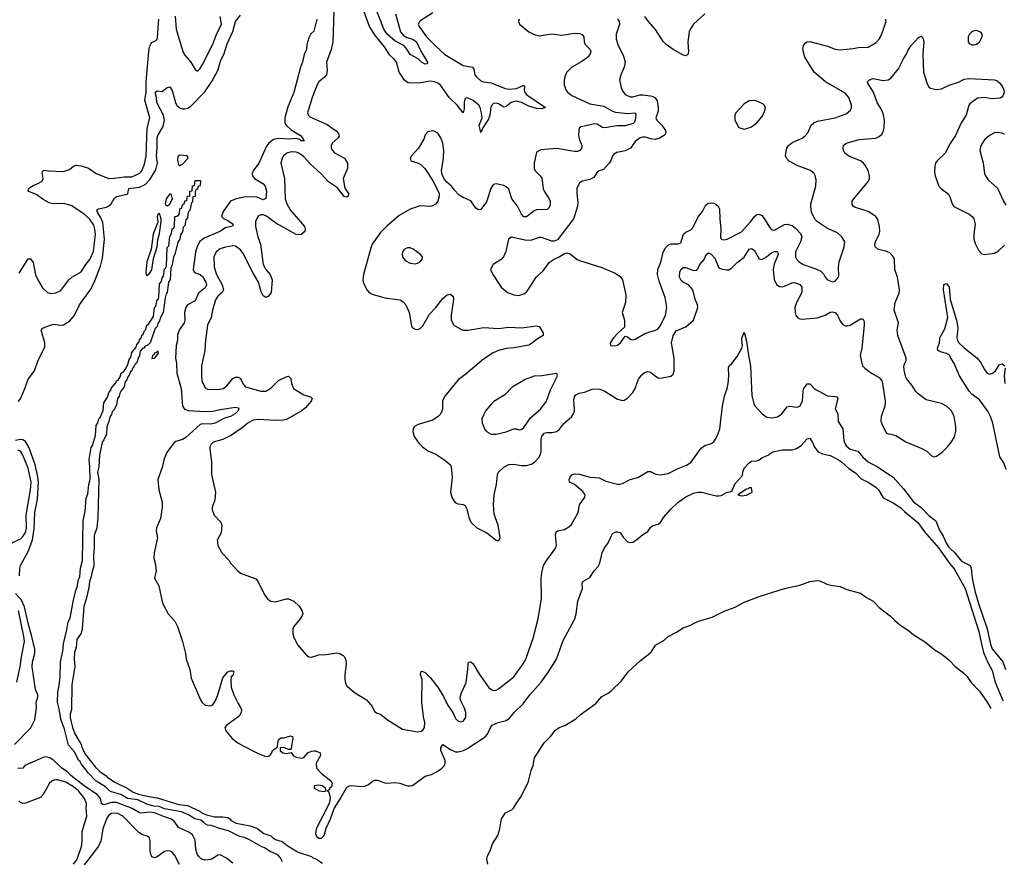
# Model space of a CAD drawing. Header units: inches. Extents: x 2001573 to 2220545, y 644482 to 846830.
# Tile 604 of 656: x 2152644 to 2160427, y 711021 to 717665. Entities that reach past the tile are written whole.
import ezdxf

# ---------------------------------------------------------------- set-up
doc = ezdxf.new("R2010")
doc.units = ezdxf.units.IN
doc.header["$MEASUREMENT"] = 0
doc.layers.add('C1751', color=7, linetype='Continuous')
doc.layers.add('C1761', color=7, linetype='Continuous')

msp = doc.modelspace()

# ---------------------------------------------------------------- linework, layer by layer
at = {"layer": 'C1751', "color": 5}
for points, elevation in [([(2155613.8, 717710), (2155655, 717570), (2155679.4, 717539.4), (2155705, 717525), (2155753, 717510), (2155781, 717490), (2155815.7, 717415.7), (2155867, 717330), (2155864, 717316), (2155850, 717313), (2155821.5, 717330), (2155794.9, 717354.9), (2155731.5, 717390), (2155699.8, 717439.8), (2155679.7, 717459.7), (2155610, 717497), (2155548.9, 717550), (2155522.4, 717590), (2155438.4, 717810)], 160), ([(2152632.6, 714647.4), (2152651.3, 714668.7), (2152685.3, 714750), (2152710, 714824), (2152761.7, 714890), (2152790, 714974.8), (2152843.3, 715076.7), (2152843.5, 715110), (2152814, 715210), (2152818, 715222), (2152828.7, 715230), (2152910, 715257.6), (2152970, 715250.3), (2152990, 715254), (2153038, 715282), (2153074.7, 715325.3), (2153116.4, 715410), (2153205.9, 715534.1), (2153239.1, 715600.9), (2153282.8, 715717.2), (2153299.2, 715780.8), (2153314.5, 715930), (2153301.5, 716061.5), (2153284, 716104), (2153256, 716150), (2153256.4, 716163.6), (2153266, 716170), (2153330, 716182.3), (2153350, 716192.8), (2153366.2, 716210), (2153390, 716251.8), (2153410, 716268.8), (2153494.5, 716285.5), (2153499.3, 716290), (2153507.3, 716330), (2153590, 716340.2), (2153636.7, 716363.3), (2153676.8, 716403.2), (2153720.9, 716479.1), (2153733.3, 716530), (2153726.4, 716590), (2153731.8, 716650), (2153730, 716730.8), (2153736, 716750), (2153779.6, 716820.4), (2153789.4, 716870), (2153781.1, 716910), (2153728.1, 717010), (2153724.9, 717050), (2153714, 717090), (2153730, 717102.4), (2153770, 717097.3), (2153810, 717128.5), (2153830, 717135.5), (2153850, 717106), (2153876.8, 717010), (2153887.4, 716987.4), (2153910, 716967.2), (2153930, 716960.1), (2153950, 716959.7), (2153974.4, 716965.6), (2153997.8, 716982.2), (2154106.4, 717093.6), (2154163.1, 717176.9), (2154210, 717263.1), (2154234.8, 717345.2), (2154256.7, 717390), (2154285.1, 717474.9), (2154328.8, 717571.2), (2154349.8, 717650), (2154390, 717702)], 160), ([(2153872.8, 717692.8), (2153881.7, 717590), (2153934.7, 717414.7), (2153950, 717385.5), (2153996.5, 717330), (2154030, 717270.8), (2154050, 717258.8), (2154070, 717279.1), (2154090, 717310.5), (2154170, 717472.2), (2154203.2, 717556.8), (2154232.6, 717610), (2154238.7, 717630), (2154230, 717689.4)], 180), ([(2155126.8, 717730), (2155120.1, 717490), (2155107.2, 717430), (2155070.2, 717330), (2155075.1, 717264.9), (2155070.2, 717230), (2155053.7, 717210), (2155010, 717174), (2154995.6, 717150), (2154957.1, 717050), (2154919.6, 716930), (2154924.2, 716910), (2154937.8, 716897.8), (2155075.3, 716835.3), (2155146.1, 716786.1), (2155165.5, 716765.5), (2155170, 716745.2), (2155161.6, 716730), (2155113.4, 716690), (2155105.8, 716670), (2155106.8, 716650), (2155117.8, 716630), (2155133.9, 716613.9), (2155211.4, 716571.4), (2155234.9, 716530), (2155234.7, 716490), (2155201.7, 716410), (2155214.1, 716334.1), (2155243.2, 716290), (2155240.9, 716270), (2155230, 716263.2), (2155210, 716268.4), (2155156.5, 716336.5), (2155084.2, 716384.2), (2155025.2, 716450), (2154943.4, 716523.4), (2154890, 716580.2), (2154850, 716610.5), (2154830, 716619.2), (2154790, 716621.8), (2154756.4, 716610), (2154730.2, 716589.8), (2154718, 716570), (2154708.1, 716530), (2154738.4, 716410), (2154741.4, 716250), (2154756.3, 716210), (2154783.2, 716163.2), (2154894.4, 716030), (2154900.7, 716010), (2154896.9, 715990), (2154870, 715967.1), (2154850, 715963.5), (2154830, 715967.7), (2154674.9, 716054.9), (2154590, 716115.5), (2154570, 716122.6), (2154550, 716122.8), (2154530, 716112.4), (2154520.7, 716099.3), (2154509.3, 716070), (2154509.4, 716030), (2154525.5, 715950), (2154546.6, 715890), (2154569.4, 715730), (2154590, 715690.4), (2154625.3, 715650), (2154639.6, 715610), (2154632.7, 715510), (2154610, 715479.3), (2154590, 715469.3), (2154570, 715482.7), (2154553.3, 715513.3), (2154531.6, 715590), (2154486.5, 715666.5), (2154410, 715816), (2154390, 715844.7), (2154350, 715875.1), (2154330, 715878.3), (2154270, 715867.2), (2154230, 715854.5), (2154197.4, 715830), (2154179.2, 715790), (2154180.2, 715710), (2154199, 715650), (2154246, 715570), (2154255.3, 715530), (2154245.2, 715510), (2154210, 715480.3), (2154192.9, 715450), (2154167.1, 715370), (2154159, 715310), (2154129.1, 715250), (2154111.8, 715131.8), (2154106.7, 715050), (2154082.4, 714930), (2154080.3, 714850), (2154085.3, 714810), (2154110, 714754.8), (2154130, 714743.8), (2154210, 714741.1), (2154252.7, 714750), (2154281.3, 714770), (2154330, 714830.3), (2154350, 714839.5), (2154370, 714840.5), (2154388.6, 714828.6), (2154410, 714784.9), (2154430, 714763.6), (2154550, 714729.5), (2154588.7, 714730), (2154630, 714753.1), (2154690, 714812.2), (2154750, 714841.6), (2154770, 714846.8), (2154788, 714828), (2154792.4, 714790), (2154809.2, 714749.2), (2154890, 714700.9), (2154943.4, 714683.4), (2154955.8, 714670), (2154948.4, 714650), (2154902.5, 714597.5), (2154868.1, 714571.9), (2154753.7, 714506.3), (2154730, 714499.2), (2154664.2, 714495.8), (2154530, 714505.7), (2154490, 714499.8), (2154450, 714479.8), (2154401.7, 714438.3), (2154318.7, 714381.3), (2154250, 714346.4), (2154174.4, 714325.6), (2154157.3, 714310), (2154148.2, 714290), (2154146, 714270), (2154160.4, 714170), (2154159.3, 714070), (2154190.8, 713930), (2154186, 713870), (2154164.7, 713810), (2154164.7, 713790), (2154181, 713750), (2154233.7, 713693.7), (2154242.8, 713670), (2154238, 713610), (2154205.5, 713550), (2154210.4, 713510.4), (2154242.8, 713450), (2154298.8, 713390), (2154311, 713370), (2154367.9, 713307.9), (2154390, 713291), (2154510, 713246.8), (2154526.2, 713226.2), (2154579.9, 713119.9), (2154606.2, 713086.2), (2154628.3, 713068.3), (2154670, 713063.8), (2154750, 713087.2), (2154770, 713087.8), (2154810, 713068.5), (2154853.1, 713030), (2154876.5, 712990), (2154881.3, 712970), (2154875.3, 712950), (2154862, 712930), (2154810.4, 712870), (2154802.6, 712850), (2154803.7, 712810), (2154810, 712782.8), (2154842.2, 712722.2), (2154910, 712645.5), (2154930, 712630.5), (2154950, 712627.7), (2155010, 712644.2), (2155070, 712646.7), (2155150, 712660.3), (2155174.9, 712654.9), (2155200.9, 712640.9), (2155212.4, 712630), (2155222.3, 712602.3), (2155224.9, 712570), (2155213.1, 712490), (2155213.1, 712450), (2155219.4, 712419.4), (2155230, 712399.3), (2155290, 712348.2), (2155384.9, 712290), (2155430, 712237.3), (2155450, 712197.3), (2155470, 712184.9), (2155496.7, 712176.7), (2155550.4, 712130.4), (2155670, 712058), (2155790, 712035.5), (2155817.7, 712042.3), (2155830, 712050.8), (2155843.7, 712070), (2155847, 712110), (2155835.4, 712155.4), (2155822.7, 712270), (2155825.4, 712450), (2155812.3, 712490), (2155814, 712510), (2155824.2, 712515.8), (2155850, 712504.9), (2155890, 712464.9), (2155948.4, 712388.4), (2155994.8, 712314.8), (2156025.3, 712250), (2156067.1, 712190), (2156090, 712140.5), (2156110, 712120.4), (2156130, 712116.4), (2156150, 712120.4), (2156171.6, 712148.4), (2156170.9, 712189.1), (2156157.6, 712230), (2156127.8, 712287.8), (2156126, 712310), (2156136.2, 712343.8), (2156174.2, 712425.8), (2156187.9, 712527.9), (2156188.3, 712571.7), (2156193.2, 712586.8), (2156210, 712590.5), (2156230, 712572.7), (2156279.7, 712490), (2156350, 712390.4), (2156370, 712370.4), (2156390, 712363.1), (2156410, 712365.3), (2156430, 712375.8), (2156549.1, 712470.9), (2156625.1, 712574.9), (2156643.9, 712610), (2156703.7, 712776.3), (2156743.7, 712930), (2156768.9, 713090), (2156767, 713250), (2156771.8, 713291.8), (2156786, 713350), (2156810, 713393.1), (2156882.7, 713490), (2156887.7, 713512.3), (2156879.8, 713590), (2156883.6, 713616.4), (2156894.3, 713625.7), (2156950, 713635.3), (2156984.5, 713655.5), (2157004.9, 713675.1), (2157059.7, 713770), (2157069.8, 713830.2), (2157112.1, 713892.1), (2157115.1, 713910), (2157095.9, 713935.9), (2157029, 713990), (2156989.7, 714009.7), (2156988, 714030), (2156996.2, 714050), (2157010, 714067.7), (2157030, 714075.8), (2157070, 714074), (2157150, 714050.3), (2157225, 714045), (2157276.7, 714016.7), (2157370, 713994.4), (2157390, 713993.6), (2157410, 713998.5), (2157470, 714032), (2157530, 714045.3), (2157610, 714092.7), (2157630, 714093), (2157672.2, 714072.2), (2157706.9, 714066.9), (2157770, 714078.5), (2157850, 714117.8), (2157916.2, 714143.8), (2157950, 714165.7), (2158030, 714279.1), (2158059.3, 714300.7), (2158110, 714315.3), (2158130, 714328.4), (2158150, 714357.1), (2158165.9, 714394.1), (2158178.2, 714430), (2158199, 714610), (2158215.4, 714690), (2158235.4, 714750), (2158243.2, 714790), (2158249, 714849), (2158246, 714914), (2158252.3, 714930), (2158272.9, 714947.1), (2158316.4, 715003.6), (2158351.5, 715070), (2158358.3, 715090), (2158351.3, 715130), (2158353, 715147), (2158370, 715196), (2158390, 715124.7), (2158405, 715010), (2158421, 714930), (2158431.4, 714691.4), (2158446.7, 714630), (2158458.3, 714610), (2158514.3, 714550), (2158550, 714524.7), (2158590, 714518), (2158634.3, 714525.7), (2158667.6, 714550), (2158710, 714604.9), (2158730, 714610.4), (2158790, 714602.3), (2158810, 714610.3), (2158832.8, 714650), (2158837.7, 714730), (2158843.7, 714750), (2158870, 714787), (2158890, 714787), (2158927.8, 714747.8), (2159030, 714692.2), (2159090, 714687.6), (2159102.9, 714682.9), (2159111.1, 714670), (2159090.3, 714590), (2159110.3, 714550), (2159114.3, 714490), (2159150.6, 714430.6), (2159159.6, 714339.6), (2159168.3, 714310), (2159177, 714297), (2159210, 714270.8), (2159270, 714253.6), (2159308.3, 714208.3), (2159350, 714171.3), (2159424.9, 714130), (2159548.9, 714048.9), (2159630, 713957.3), (2159710, 713854.6), (2159769.7, 713809.7), (2159830, 713745.5), (2159884.7, 713704.7), (2159915.8, 713630), (2159943.6, 713583.6), (2159970, 713525.1), (2159990, 713495.1), (2160000, 713485.2)], 180), ([(2155910, 717719.2), (2155806.3, 717653.7), (2155794.9, 717630), (2155801.3, 717610), (2155861, 717530), (2155930, 717457.5), (2156004.4, 717390), (2156150, 717303.1), (2156223.1, 717290), (2156233.1, 717273.1), (2156242, 717230), (2156257.4, 717210), (2156290, 717182.3), (2156310, 717172.8), (2156370, 717166.3), (2156481.5, 717121.5), (2156510, 717115.8), (2156570, 717120.8), (2156630, 717148), (2156635.3, 717135.3), (2156633, 717110), (2156637.2, 717090), (2156651.8, 717070), (2156800.3, 716970), (2156770, 716959.5), (2156730, 716963.4), (2156670, 716981.7), (2156610, 717009.9), (2156570, 717019.7), (2156530, 717009.9), (2156490, 716977.9), (2156470, 716974.7), (2156430, 717000.1), (2156410, 717005.8), (2156390, 717003.6), (2156376.8, 716990), (2156367.5, 716970), (2156359.9, 716910), (2156350, 716878.8), (2156304.9, 716810), (2156290, 716772.7), (2156277.3, 716830), (2156299.6, 716890), (2156295, 716930), (2156283.8, 716970), (2156273.1, 716990), (2156230, 717027.4), (2156190, 717045), (2156172.3, 717047.7), (2156162.1, 717037.9), (2156157, 717010), (2156158.7, 716961.3), (2156150, 716929.3), (2156102.8, 716990), (2156040.1, 717050), (2155970, 717148.1), (2155950, 717163.5), (2155926.1, 717173.9), (2155890, 717178.2), (2155814.3, 717165.7), (2155730, 717164.5), (2155709.4, 717169.4), (2155687.3, 717187.3), (2155644.4, 717250), (2155622.2, 717330), (2155607.6, 717350), (2155566.5, 717386.5), (2155529.2, 717450), (2155457.6, 717537.6), (2155409.8, 717610), (2155366.2, 717726.2)], 180), ([(2158059.1, 717710), (2157971.6, 717628.4), (2157946, 717594), (2157934.9, 717570), (2157924.9, 717490), (2157930.3, 717410), (2157924.9, 717390), (2157910, 717380.5), (2157890, 717384), (2157810, 717428.5), (2157754.3, 717470), (2157730, 717493), (2157670, 717587.8), (2157612.6, 717652.6), (2157586, 717690)], 240), ([(2152639.3, 715660.7), (2152710, 715776), (2152730, 715776), (2152750, 715746.8), (2152769.4, 715649.4), (2152787.8, 715607.8), (2152825.5, 715545.5), (2152863, 715510), (2152890, 715501.1), (2152930, 715507.2), (2152970, 715525.3), (2153032.1, 715610), (2153057.4, 715630), (2153130, 715672.9), (2153165.8, 715730), (2153197.7, 715770), (2153228.4, 715831.6), (2153242.2, 715970), (2153238.4, 716010), (2153230, 716039.8), (2153196.6, 716090), (2153150, 716129.9), (2153050, 716197.2), (2152991.2, 716211.2), (2152910, 716209.1), (2152877.6, 716217.6), (2152830, 716243.2), (2152780.8, 716280.8), (2152712.3, 716310), (2152715.1, 716330), (2152750, 716354.9), (2152788.7, 716370), (2152822, 716390), (2152829, 716410), (2152822, 716458), (2152830, 716474), (2152843.1, 716476.9), (2152870.7, 716470.7), (2152990, 716465.3), (2153038.8, 716481.2), (2153070, 716506.8), (2153090, 716516), (2153130, 716510.8), (2153189.4, 716490.6), (2153248.7, 716448.7), (2153350, 716411), (2153390, 716411.4), (2153470, 716424.2), (2153530, 716423.9), (2153589.8, 716450), (2153610.3, 716469.7), (2153630, 716522), (2153644.1, 716590), (2153652.9, 716807.1), (2153672.5, 716890), (2153634.1, 717030), (2153643.1, 717090), (2153645.2, 717174.8), (2153665.8, 717414.2), (2153670.7, 717449.3), (2153683.2, 717476.8), (2153690, 717484.9), (2153720.1, 717499.9), (2153729.8, 717510.2), (2153734.8, 717525.2), (2153742.8, 717670)], 180), ([(2154991.8, 717670), (2154970, 717575.3), (2154946.9, 717553.1), (2154930, 717522), (2154914.4, 717470), (2154910.3, 717429.7), (2154893, 717390), (2154880.7, 717330), (2154864.9, 717290), (2154810, 717089), (2154764.4, 716975.6), (2154739.2, 716890), (2154739.7, 716850), (2154751.1, 716830), (2154790, 716793.7), (2154862.6, 716750), (2154880.4, 716730), (2154891.8, 716708.2), (2154870, 716708.3), (2154857.6, 716717.6), (2154830, 716725.2), (2154770, 716719.4), (2154693.1, 716726.9), (2154650, 716716.8), (2154613.4, 716690), (2154595.8, 716664.2), (2154533.7, 716530), (2154489.5, 716470.5), (2154481.2, 716450), (2154483.9, 716430), (2154501.3, 716410), (2154567.2, 716370), (2154584.7, 716350), (2154594.5, 716310), (2154588.8, 716251.2), (2154570, 716242.2), (2154522.2, 716262.2), (2154430, 716264.4), (2154355.5, 716250), (2154309.4, 716230.6), (2154253.1, 716150), (2154238.7, 716110), (2154254.3, 716094.3), (2154290, 716078.6), (2154332.4, 716050), (2154326.2, 716033.8), (2154270, 716020.9), (2154226, 715990), (2154101.3, 715938.7), (2154069, 715911), (2154048.4, 715871.6), (2154033.6, 715826.4), (2154014.2, 715690), (2154026.6, 715666.6), (2154070, 715650.8), (2154090, 715634.3), (2154116.4, 715590), (2154119.8, 715570), (2154110, 715546.6), (2154057.1, 715502.9), (2154030, 715442), (2153970.6, 715410), (2153957, 715390), (2153946, 715350), (2153950, 715289.2), (2153943.1, 715270), (2153903.8, 715210), (2153890.6, 715170.6), (2153890.4, 715130), (2153880.5, 715090), (2153876.4, 714990), (2153884.4, 714950), (2153887, 714870), (2153919.7, 714750), (2153930.8, 714610.8), (2153946.8, 714586.8), (2153975.8, 714575.8), (2154110, 714567.1), (2154170, 714571.6), (2154230, 714585.2), (2154350, 714601.3), (2154370, 714597.3), (2154376.3, 714590), (2154368.8, 714570), (2154348.5, 714550), (2154310, 714529.9), (2154263.2, 714516.8), (2154190, 714474.9), (2154152, 714468), (2154090, 714471.2), (2154070, 714464.7), (2153958.1, 714361.9), (2153930, 714346.5), (2153878.3, 714330), (2153861.9, 714318.1), (2153810.9, 714249.1), (2153786, 714194), (2153770, 714125.2), (2153735.2, 714030), (2153743.2, 713950), (2153770, 713852), (2153770.3, 713810), (2153757.5, 713722.5), (2153724.9, 713650), (2153723.7, 713623.7), (2153734, 713570), (2153706.7, 713450), (2153704.9, 713410), (2153714.9, 713370), (2153722, 713310), (2153710.8, 713250), (2153744, 713190), (2153774, 713054), (2153818.8, 712970), (2153870, 712910.8), (2153890.5, 712870), (2153930.6, 712750), (2153954.6, 712654.6), (2153960.5, 712610), (2153988.2, 712530), (2154000.9, 712460.9), (2154072.2, 712290), (2154087.1, 712267.1), (2154110, 712246.7), (2154150, 712241.1), (2154170, 712250.4), (2154190, 712279.1), (2154209.8, 712330), (2154250, 712462.8), (2154290, 712510.6), (2154310, 712518.8), (2154330, 712518), (2154338, 712510), (2154330.7, 712490), (2154316.3, 712470), (2154312, 712448), (2154315.6, 712390), (2154336, 712330), (2154370, 712260.7), (2154390.6, 712230), (2154397.1, 712210), (2154394.9, 712190), (2154378.9, 712161.1), (2154280.5, 712090), (2154266.4, 712070), (2154270.4, 712050), (2154283.1, 712030), (2154324.5, 711984.5), (2154368.6, 711948.6), (2154410, 711924.6), (2154530, 711865.3), (2154590, 711842), (2154610, 711842.8), (2154622, 711850), (2154634.5, 711865.5), (2154642.7, 711890), (2154683.1, 711916.9), (2154684.7, 711950), (2154690, 711971), (2154698.9, 711981.1), (2154710, 711987.7), (2154731.2, 711988.8), (2154786, 712006), (2154799.8, 711999.8), (2154802.8, 711990), (2154790, 711906), (2154783.6, 711896.4), (2154770, 711896), (2154731.3, 711911.3), (2154702, 711910), (2154702, 711890), (2154724.9, 711870), (2154755.8, 711864.2), (2154790, 711874), (2154806.8, 711850), (2154830, 711834.9), (2154871.2, 711828.8), (2154890, 711834.8), (2154922.7, 711870), (2154950, 711882.6), (2154970, 711887.4), (2154985.1, 711885.1), (2155019.1, 711870), (2155021.6, 711850), (2154988.5, 711790), (2154990.4, 711750), (2155030, 711706), (2155102.8, 711650), (2155115.5, 711630), (2155110, 711602.7), (2155094.8, 711590), (2155090, 711578), (2155074, 711570), (2155084.7, 711564.7), (2155096.9, 711530), (2155098.8, 711510), (2155089.4, 711470), (2154987.2, 711270), (2154983.1, 711230), (2154990.6, 711210.6), (2155010, 711195.6), (2155030, 711195.3), (2155050, 711216), (2155066.2, 711273.8), (2155100.2, 711350), (2155129.3, 711430.7), (2155180.7, 711510), (2155230, 711598.7), (2155250, 711610.3), (2155270, 711611.8), (2155343.4, 711603.4), (2155373, 711607), (2155400.5, 711619.5), (2155430, 711644.9), (2155450, 711654.9), (2155470, 711654.4), (2155530, 711632.7), (2155550, 711630.4), (2155610, 711637), (2155650, 711631.7), (2155710, 711610.3), (2155730, 711608.7), (2155750, 711613.1), (2155850, 711686), (2155899.5, 711700.5), (2155940, 711720), (2155975.6, 711744.4), (2156001, 711770), (2156007.8, 711790), (2156008, 711810), (2155972.2, 711890), (2155971.9, 711910), (2155990, 711936.5), (2156050, 711895.7), (2156090, 711879.5), (2156110, 711878.5), (2156151.8, 711888.2), (2156178.8, 711901.2), (2156322.6, 711997.4), (2156341, 712019), (2156364.5, 712070), (2156379.5, 712090), (2156425.2, 712110), (2156490, 712125.8), (2156516.3, 712143.7), (2156552.8, 712190), (2156623.4, 712256.6), (2156675.8, 712330), (2156766, 712430), (2156824, 712510), (2156888, 712610), (2156940.7, 712759.3), (2157032.3, 712930), (2157042, 712970), (2157055.1, 713070), (2157092.8, 713170), (2157089.6, 713210), (2157094.8, 713225.2), (2157150, 713256), (2157184, 713310), (2157217, 713343), (2157229.3, 713370), (2157248.1, 713451.9), (2157267, 713490), (2157294.3, 713525.7), (2157330, 713602.8), (2157356, 713616), (2157370, 713618), (2157390, 713612), (2157415.5, 713575.5), (2157450, 713539.1), (2157470, 713533), (2157490, 713536.4), (2157523.5, 713556.5), (2157570, 713597.1), (2157610, 713620.4), (2157630, 713650.6), (2157650, 713668.4), (2157690, 713677.1), (2157709.3, 713690), (2157734, 713730), (2157790, 713797.3), (2157846, 713850), (2157910, 713894.4), (2157970, 713922), (2158006, 713930), (2158034, 713930), (2158150, 713900.7), (2158170, 713900.7), (2158190, 713904.9), (2158230, 713927.3), (2158264.7, 713935.3), (2158277.2, 713942.8), (2158300.8, 713999.2), (2158358, 714062), (2158359.3, 714090), (2158370, 714121), (2158410, 714162.8), (2158430, 714174.8), (2158470, 714178.8), (2158490, 714187.3), (2158510, 714202.8), (2158557.2, 714222.8), (2158598, 714250), (2158670, 714266.3), (2158750, 714266.3), (2158784.4, 714275.6), (2158820.3, 714299.7), (2158870, 714353.4), (2158890, 714356.3), (2158910, 714324), (2158926, 714286), (2158956.4, 714250), (2158990, 714234), (2159050, 714219.5), (2159110, 714191.1), (2159141.1, 714170), (2159197.5, 714117.5), (2159250, 714084.2), (2159296.6, 714036.6), (2159350.4, 714010), (2159412.4, 713970), (2159433.1, 713950), (2159470, 713885.3), (2159550, 713846.7), (2159610, 713807.4), (2159637.9, 713777.9), (2159743.2, 713690), (2159796.2, 713616.2), (2159907.5, 713490), (2159982.2, 713382.2), (2160000, 713360.3)], 160), ([(2156593, 717670), (2156588, 717650), (2156596.3, 717630), (2156667.8, 717567.8), (2156710, 717547), (2156750, 717537.4), (2156850, 717552.4), (2156930, 717543.1), (2157030, 717558.8), (2157070, 717554.7), (2157090, 717547), (2157104.6, 717530), (2157106.3, 717490), (2157114, 717470), (2157153.8, 717430), (2157159.3, 717410), (2157154.9, 717394.9), (2157132.7, 717367.3), (2157086.7, 717333.3), (2157007.4, 717290), (2156970, 717251.3), (2156959.2, 717230), (2156948.4, 717190), (2156949.4, 717149.4), (2156962.4, 717110), (2156978.3, 717090), (2157010, 717065.4), (2157150, 717000.2), (2157260.7, 716980.7), (2157330, 716942), (2157353.4, 716933.4), (2157450, 716922.7), (2157508.2, 716928.2), (2157513.4, 716913.4), (2157510.1, 716869.9), (2157505, 716855), (2157494.3, 716845.7), (2157430, 716827), (2157365.5, 716825.5), (2157269.1, 716809.1), (2157250, 716812.4), (2157210, 716838.4), (2157190, 716842.9), (2157081.7, 716818.3), (2157069.5, 716810.5), (2157064.7, 716795.3), (2157062.2, 716750), (2157070, 716715.5), (2157088.9, 716670), (2157088.8, 716651.2), (2157072.4, 716630), (2157056.3, 716623.7), (2157030, 716622.8), (2156890, 716648.2), (2156764.4, 716635.6), (2156730, 716617.2), (2156710.3, 716530), (2156710.3, 716490), (2156719.5, 716470), (2156759.5, 716430), (2156771.3, 716411.3), (2156782, 716330), (2156790.2, 716310), (2156829.3, 716250), (2156836.6, 716230), (2156838.2, 716201.8), (2156830, 716179.5), (2156814.3, 716165.7), (2156730, 716161.7), (2156710, 716155), (2156650, 716106.5), (2156630, 716107.7), (2156610, 716126.8), (2156578.5, 716190), (2156535.3, 716250), (2156510, 716324.7), (2156490, 716343.1), (2156470, 716354), (2156410, 716368), (2156390, 716362.9), (2156383.6, 716356.4), (2156368.2, 716331.8), (2156334.2, 716225.8), (2156290, 716163.6), (2156270, 716162), (2156250, 716174.7), (2156210, 716234.2), (2156150, 716258.4), (2156119.1, 716279.1), (2156079.2, 716319.2), (2156058.4, 716350), (2156020.6, 716380.6), (2156003.1, 716403.1), (2155982.7, 716442.7), (2155979.2, 716470), (2155994.5, 716570), (2155996.9, 716630), (2155989.6, 716690), (2155973, 716730), (2155950, 716767), (2155930, 716779.7), (2155910, 716786), (2155870, 716779.6), (2155850, 716756), (2155838.4, 716721.6), (2155797.4, 716650), (2155741.6, 716590), (2155730.6, 716570), (2155734.8, 716550), (2155790, 716533.4), (2155817.8, 716517.8), (2155846.3, 716490), (2155873.7, 716450), (2155916.9, 716376.9), (2155960.5, 716290), (2155960.5, 716270), (2155948.7, 716231.3), (2155931.9, 716208.1), (2155907, 716193), (2155890, 716189.7), (2155810, 716193.5), (2155730, 716168.6), (2155642.7, 716117.3), (2155547.1, 716032.9), (2155497.4, 715982.6), (2155431.5, 715890), (2155422.2, 715870), (2155361.7, 715650), (2155356.9, 715610), (2155360.3, 715590), (2155389, 715529), (2155407.8, 715507.8), (2155430, 715494.4), (2155530, 715465.7), (2155651.2, 715451.2), (2155676.3, 715436.3), (2155695.5, 715410), (2155723, 715350), (2155742, 715242), (2155748.7, 715228.7), (2155770, 715218), (2155790, 715216.3), (2155810, 715223), (2155830, 715244.9), (2155883.5, 715336.5), (2155934.7, 715390), (2155990, 715462), (2156023.7, 715490), (2156050, 715496), (2156070, 715477.3), (2156073.6, 715453.6), (2156054, 715330), (2156055.3, 715290), (2156076.3, 715250), (2156130, 715218), (2156150.4, 715210.4), (2156190, 715210.3), (2156313.4, 715233.4), (2156430, 715223.1), (2156510, 715235.3), (2156610, 715228.2), (2156730, 715244.9), (2156750, 715238.8), (2156782.8, 715190), (2156781, 715170), (2156736.3, 715143.7), (2156697.6, 715110), (2156670, 715093.5), (2156550, 715071.6), (2156490, 715066.8), (2156430, 715050.6), (2156387.8, 715032.2), (2156310, 714981.7), (2156174.4, 714865.6), (2156110, 714819.6), (2156004, 714690), (2155986, 714650), (2155986.3, 714590), (2155982.3, 714570), (2155970, 714547.3), (2155952.3, 714527.7), (2155910, 714500.5), (2155794.2, 714465.8), (2155766, 714450), (2155754, 714430), (2155750.7, 714410), (2155763, 714370), (2155799.2, 714319.2), (2155827.7, 714290), (2155870, 714258.4), (2155934.8, 714230), (2155996, 714190), (2156046.8, 714150), (2156054.8, 714130), (2156061.6, 714050), (2156048.5, 713930), (2156059.1, 713890), (2156078.8, 713858.8), (2156090, 713846.8), (2156110, 713837.3), (2156150, 713833), (2156164.4, 713824.4), (2156178.6, 713798.6), (2156193.4, 713730), (2156210, 713693.4), (2156257.3, 713650), (2156338, 713610), (2156410, 713551), (2156430, 713546), (2156442.7, 713570), (2156426.3, 713670), (2156396, 713756), (2156389.7, 713830), (2156395, 713910), (2156414.2, 713990), (2156420.4, 714070), (2156428.3, 714090), (2156470, 714128.9), (2156510, 714148.9), (2156547.6, 714152.4), (2156610, 714140.7), (2156650, 714141.8), (2156688.8, 714151.2), (2156716.9, 714170), (2156750, 714208.4), (2156760.4, 714230), (2156766.2, 714253.8), (2156766.8, 714350), (2156770.9, 714370), (2156783.5, 714390), (2156790, 714396.5), (2156810, 714402.8), (2156850, 714401.8), (2156890, 714410.2), (2156911.1, 714428.9), (2156942.6, 714470), (2157009.7, 714530), (2157022.2, 714550), (2157029.8, 714570), (2157030.6, 714589.4), (2157023.5, 714656.5), (2157030, 714683), (2157041, 714699), (2157065.6, 714714.4), (2157110, 714721.8), (2157170, 714744.2), (2157210, 714746.4), (2157230, 714743.5), (2157270, 714728.1), (2157370, 714665.3), (2157410, 714654), (2157423.3, 714656.7), (2157450, 714673), (2157490, 714718.7), (2157508.7, 714750), (2157535.9, 714824.1), (2157561.2, 714858.8), (2157583.5, 714876.5), (2157610, 714883.6), (2157630, 714879.6), (2157670, 714846.7), (2157690, 714835.3), (2157710, 714831.8), (2157790, 714846.7), (2157810, 714862.8), (2157816.9, 714890), (2157816.8, 714990), (2157797.4, 715110), (2157810, 715166.4), (2157833.8, 715206.2), (2157910, 715236.9), (2157970, 715288.9), (2158004.7, 715390), (2158003, 715410), (2157987.2, 715447.2), (2157965.3, 715530), (2157930, 715569.8), (2157889.9, 715589.9), (2157869.8, 715610), (2157858.9, 715630), (2157862.9, 715670), (2157870.5, 715689.5), (2157890, 715707.2), (2157910, 715705.5), (2157970, 715682.7), (2157994.9, 715685.1), (2158005.5, 715694.5), (2158021.7, 715730), (2158054.2, 715770), (2158071.6, 715808.4), (2158090, 715823.1), (2158110, 715811.3), (2158139.5, 715779.5), (2158170, 715704.8), (2158190, 715694.8), (2158231.9, 715688.1), (2158250, 715688.7), (2158270, 715700.2), (2158314.3, 715745.7), (2158370, 715789.3), (2158410, 715851.4), (2158430, 715855.3), (2158450, 715843.1), (2158490, 715776), (2158509.4, 715769.4), (2158548.5, 715790), (2158590, 715824.2), (2158610, 715832.6), (2158630, 715833.4), (2158634.6, 715830), (2158638.5, 715810), (2158608.1, 715731.9), (2158600.8, 715690), (2158608.5, 715610), (2158630, 715570.3), (2158650, 715556.1), (2158670, 715553.4), (2158690, 715557.6), (2158750, 715584.4), (2158770, 715586.9), (2158810, 715572.8), (2158827.8, 715550), (2158827.3, 715510), (2158785.7, 715430), (2158771.3, 715390), (2158773.1, 715350), (2158779.5, 715330), (2158793, 715310), (2158810, 715300.3), (2158830, 715297.4), (2158948.1, 715308.1), (2159010, 715328.8), (2159050, 715353.2), (2159070, 715356.8), (2159090.1, 715350.1), (2159108.6, 715330), (2159130, 715283.1), (2159150, 715255.3), (2159170, 715244.7), (2159184.2, 715244.2), (2159210, 715251.3), (2159290, 715301.1), (2159310, 715300.5), (2159318.4, 715278.4), (2159319, 715250), (2159300.7, 715070), (2159289.1, 715010), (2159300.4, 714950), (2159306, 714930), (2159323.8, 714910), (2159376.4, 714870), (2159437.2, 714837.2), (2159458.9, 714810), (2159465.4, 714790), (2159485.8, 714650), (2159482.3, 714610), (2159454.2, 714530), (2159452.3, 714492.3), (2159458.5, 714470), (2159490, 714406), (2159497.1, 714397.1), (2159511.6, 714391.6), (2159529.7, 714390.3), (2159570, 714377.4), (2159650, 714329.3), (2159775, 714275), (2159813.8, 714253.8), (2159850, 714220.5), (2159870, 714210.7), (2159890, 714216.3), (2159934.7, 714245.3), (2159978, 714290), (2160000, 714316)], 220), ([(2157370, 717672.7), (2157382.6, 717650), (2157384.9, 717630), (2157358.7, 717550), (2157359.5, 717510), (2157372, 717470), (2157417.8, 717377.8), (2157430.3, 717330), (2157423.6, 717290), (2157395.8, 717230), (2157384.9, 717190), (2157397.4, 717130), (2157410, 717102), (2157430, 717072.4), (2157470, 717056), (2157490, 717056.1), (2157548.4, 717071.6), (2157569, 717071), (2157630, 717063.7), (2157650, 717058), (2157667, 717047), (2157682.7, 717022.7), (2157691.8, 716970), (2157690, 716941.2), (2157673.4, 716890), (2157679.5, 716870), (2157720.9, 716830), (2157750.3, 716790), (2157752.2, 716770), (2157744.4, 716755.6), (2157708.3, 716731.7), (2157670, 716718.2), (2157630, 716724), (2157590, 716736), (2157570, 716736.8), (2157548.4, 716730), (2157510, 716702.4), (2157471.5, 716648.5), (2157430, 716628.2), (2157365.4, 716614.6), (2157339.3, 716600.7), (2157330.3, 716589.7), (2157316.5, 716550), (2157304.2, 716530), (2157258.4, 716481.6), (2157224, 716470), (2157210, 716460.7), (2157183.4, 716416.6), (2157150, 716401.6), (2157090.4, 716389.6), (2157070, 716376), (2157048.7, 716330), (2157047.2, 716290), (2157056.7, 716216.7), (2157054, 716190), (2157023.8, 716096.2), (2157010, 716071.8), (2156896, 715924), (2156870, 715913.6), (2156850, 715915.1), (2156770, 715942.9), (2156750, 715943.6), (2156690, 715923.5), (2156650, 715918.5), (2156530, 715946), (2156507.3, 715930), (2156486.2, 715833.8), (2156468.1, 715791.9), (2156451, 715770), (2156386.8, 715730), (2156366, 715690), (2156384, 715650), (2156450.7, 715550), (2156501, 715510), (2156550, 715490.4), (2156590, 715486), (2156630, 715498), (2156650, 715512.7), (2156678, 715550), (2156725.6, 715630), (2156780.8, 715679.2), (2156830, 715744.9), (2156870, 715773), (2156909.6, 715790.4), (2156950, 715818), (2156970, 715823), (2156995.1, 715815.1), (2157050, 715770.6), (2157070, 715760.5), (2157245.8, 715705.8), (2157350, 715661), (2157390, 715634.8), (2157408.5, 715608.5), (2157434.9, 715490), (2157432.7, 715430), (2157406, 715350), (2157424, 715290), (2157425.4, 715234.6), (2157370, 715186), (2157338, 715150), (2157311.3, 715110), (2157314, 715090), (2157348.5, 715088.5), (2157370, 715092.7), (2157394.5, 715110), (2157430, 715164.7), (2157450, 715158), (2157464.1, 715144.1), (2157478, 715138), (2157490, 715135.5), (2157510, 715139.5), (2157591.9, 715188.1), (2157670, 715210.3), (2157690, 715222), (2157710, 715247), (2157749.6, 715329.6), (2157760.4, 715390), (2157746.9, 715470), (2157698.2, 715598.2), (2157686, 715650), (2157689.7, 715690), (2157711.3, 715748.7), (2157730, 715828), (2157750, 715861.6), (2157773.6, 715886.4), (2157790, 715893.4), (2157850, 715892.7), (2157870, 715902), (2157891.5, 715970), (2157910, 715985.7), (2157950, 716004.6), (2157962.9, 716017.1), (2158011.2, 716108.8), (2158040.4, 716150), (2158064.5, 716195.5), (2158086.3, 716213.7), (2158110, 716217.4), (2158130, 716214), (2158150, 716204.2), (2158165.3, 716190), (2158176.9, 716170), (2158178, 716090), (2158186.4, 716010), (2158183.2, 715950), (2158190.3, 715930.3), (2158210, 715924.9), (2158236, 715930), (2158350, 715988.2), (2158422.5, 716070), (2158450, 716107.6), (2158470, 716124.6), (2158490, 716127.4), (2158510, 716118), (2158530, 716093.7), (2158570, 716026), (2158590, 716003.8), (2158610, 716001.3), (2158690, 716046.7), (2158710, 716049.1), (2158750, 716039), (2158777.7, 716017.7), (2158816.2, 715976.2), (2158826.9, 715950), (2158816.2, 715910), (2158776.9, 715830), (2158776.5, 715790), (2158786.7, 715770), (2158806.4, 715750), (2158838, 715730), (2158936.3, 715696.3), (2158976.4, 715676.4), (2158997, 715657), (2159010, 715630.8), (2159030, 715608), (2159070, 715593.4), (2159090, 715597.3), (2159116, 715630), (2159118.9, 715641.1), (2159116.9, 715710), (2159123, 715750), (2159162, 715870), (2159165.6, 715910), (2159142.9, 715950), (2159110, 715980.7), (2159030, 716013.3), (2158950, 716066.9), (2158928.5, 716088.5), (2158903.1, 716143.1), (2158897, 716190), (2158898.9, 716210), (2158938, 716350), (2158939.1, 716399.1), (2158933.1, 716433.1), (2158923.7, 716450), (2158894.1, 716474.1), (2158790, 716512.4), (2158727.2, 716547.2), (2158704.7, 716570), (2158698.9, 716590), (2158700.4, 716610), (2158708.6, 716650), (2158721.3, 716670), (2158750, 716694), (2158830, 716728.8), (2158852.9, 716747.1), (2158873, 716770), (2158901.5, 716830), (2158921.3, 716850), (2158950, 716862.9), (2159089, 716890), (2159178.5, 716921.5), (2159211.8, 716950), (2159219.7, 716970), (2159219.7, 716990), (2159197.7, 717050), (2159170, 717085.1), (2159013.3, 717173.3), (2158924.4, 717250), (2158849.5, 717370), (2158835.1, 717430), (2158840.1, 717459.9), (2158857, 717483), (2158869.7, 717490.3), (2158890, 717491.7), (2159030, 717454.7), (2159090, 717431.8), (2159130, 717426.7), (2159230, 717436.5), (2159274, 717446), (2159350, 717448.7), (2159414.4, 717485.6), (2159436.9, 717510), (2159455.2, 717544.8), (2159492.2, 717650), (2159488.3, 717670)], 240), ([(2160000, 714583.8), (2159970, 714611.1), (2159930, 714632.4), (2159810, 714661.7), (2159747.3, 714707.3), (2159727, 714727), (2159697.3, 714777.3), (2159654.3, 714830), (2159646.8, 714846.8), (2159635.7, 714895.7), (2159633.7, 714926.3), (2159639.7, 714950), (2159651, 714970), (2159652.4, 714990), (2159584.4, 715170), (2159581, 715210), (2159591.1, 715270), (2159556.9, 715370), (2159564.4, 715430), (2159596.1, 715503.9), (2159599.8, 715530), (2159584.1, 715630), (2159562.8, 715690), (2159560.3, 715770), (2159550, 715793.3), (2159521.4, 715821.4), (2159490, 715835.7), (2159430, 715849.8), (2159406.6, 715870), (2159403.2, 715890), (2159408.3, 715910), (2159439.3, 715970), (2159444.2, 715990), (2159440.4, 716030), (2159426.8, 716086.8), (2159412.6, 716110), (2159349.8, 716149.8), (2159244.2, 716184.2), (2159232.7, 716190), (2159224.2, 716204.2), (2159225.6, 716230), (2159238.7, 716250), (2159352.5, 716387.5), (2159361.1, 716410), (2159362.6, 716430), (2159350, 716472.3), (2159330, 716509.5), (2159313, 716530), (2159289.5, 716550), (2159204.4, 716584.4), (2159179.6, 716599.6), (2159167.8, 716610), (2159156.9, 716630), (2159153, 716650), (2159155.6, 716670), (2159176, 716690), (2159281.2, 716718.8), (2159410.7, 716729.3), (2159439.1, 716740.9), (2159459.8, 716760.2), (2159470, 716778.8), (2159477.2, 716810), (2159479.8, 716870), (2159472.9, 716912.9), (2159458.7, 716950), (2159421.2, 717010), (2159392.9, 717092.9), (2159342.7, 717170), (2159362, 717190), (2159390, 717199.1), (2159470, 717183.7), (2159509.7, 717190.3), (2159530, 717203.8), (2159590, 717276.4), (2159630, 717356.3), (2159652.6, 717390), (2159669.6, 717430), (2159690, 717460.5), (2159750, 717524), (2159770, 717534.8), (2159782, 717522), (2159791.3, 717491.3), (2159784, 717390), (2159789.3, 717249.3), (2159816.9, 717156.9), (2159830, 717135.5), (2159844.9, 717124.9), (2159890, 717112.2), (2159930, 717118), (2159991.5, 717148.5), (2160000, 717151)], 220), ([(2160000, 716686), (2159960.3, 716610), (2159895.5, 716550), (2159883.1, 716530), (2159878.7, 716510), (2159876.7, 716456.7), (2159880.3, 716430), (2159910.6, 716350), (2159928, 716330), (2159985, 716285), (2159999.4, 716259.4), (2160000, 716257.7)], 220), ([(2154721.7, 711010), (2154704.1, 711044.1), (2154683.7, 711063.7), (2154624.7, 711090), (2154579.9, 711119.9), (2154552, 711130), (2154461.8, 711181.8), (2154420.9, 711200.9), (2154380.9, 711210), (2154294.9, 711254.9), (2154233.2, 711270), (2154157.2, 711297.2), (2154130, 711299.7), (2154110, 711308.7), (2154100.8, 711320.8), (2154077.3, 711337.3), (2154029.7, 711350), (2153979.9, 711379.9), (2153923.3, 711403.3), (2153790, 711427.7), (2153746.2, 711446.2), (2153705.2, 711450), (2153650, 711465.4), (2153578.2, 711498.2), (2153496, 711510), (2153442.4, 711542.4), (2153370, 711561), (2153354, 711570), (2153321.4, 711601.4), (2153250, 711645.7), (2153188.9, 711710), (2153130, 711783), (2153121.2, 711801.2), (2153110, 711812), (2153077.3, 711877.3), (2153029.8, 711930), (2152998.4, 712058.4), (2152970, 712137.2), (2152957.3, 712217.3), (2152942.3, 712270), (2152945, 712350), (2152956.4, 712403.6), (2152962.9, 712470), (2152967.9, 712590), (2152985, 712675), (2152990, 712731.3), (2153018, 712842), (2153026.9, 712906.9), (2153044, 712936), (2153070, 713081), (2153090, 713162), (2153099.4, 713180.6), (2153110, 713239.1), (2153119.6, 713260.4), (2153125.6, 713330), (2153140.9, 713390), (2153146.9, 713706.9), (2153161.8, 713778.2), (2153170, 713882.8), (2153183.8, 713916.2), (2153190, 713991), (2153201.1, 714030), (2153198.7, 714130), (2153192.3, 714190), (2153210, 714284), (2153219.5, 714300.5), (2153242.6, 714377.4), (2153250, 714457.3), (2153262.3, 714477.7), (2153270, 714510.5), (2153279.2, 714520.8), (2153303.3, 714576.7), (2153310, 714635.5), (2153339.5, 714680.5), (2153350, 714718.8), (2153363.5, 714736.5), (2153370, 714754.9), (2153405.1, 714794.9), (2153410, 714810.3), (2153423.3, 714816.7), (2153438.3, 714841.7), (2153447.2, 714870), (2153461.2, 714878.8), (2153479.1, 714900.9), (2153500.1, 714939.9), (2153510, 714978.8), (2153522, 714998), (2153530, 715035.5), (2153564.2, 715075.8), (2153570, 715097.3), (2153585.1, 715114.9), (2153590, 715133.4), (2153605.8, 715154.2), (2153610, 715170.5), (2153620.1, 715179.9), (2153630, 715206), (2153642.5, 715217.5), (2153650, 715250.5), (2153662, 715258), (2153702, 715318), (2153710, 715390.7), (2153719.7, 715400.3), (2153730, 715450.6), (2153740.2, 715459.8), (2153745.4, 715474.6), (2153750, 715576), (2153763.9, 715596.1), (2153770, 715624.7), (2153782, 715638), (2153790, 715696), (2153798, 715702), (2153803.7, 715716.3), (2153810, 715864.7), (2153822, 715878), (2153830, 715951), (2153845.4, 715974.6), (2153850, 716010.7), (2153862, 716018), (2153868, 716032), (2153869.7, 716110), (2153887.6, 716112.4), (2153899.3, 716120.7), (2153907.3, 716132.7), (2153910, 716170.7), (2153924, 716176), (2153930, 716202), (2153946, 716214), (2153950, 716233), (2153964.7, 716235.3), (2153970, 716270.8), (2153988.4, 716271.6), (2153989.7, 716310), (2154008.4, 716311.6), (2154010, 716352), (2154026, 716354), (2154030, 716394), (2154072.7, 716392.7), (2154071.1, 716351.1), (2154052.7, 716347.3), (2154050, 716326), (2154038, 716322), (2154032, 716308), (2154030, 716268), (2154014, 716266), (2154010, 716226), (2154002, 716218), (2153990, 716158), (2153976.9, 716143.1), (2153970, 716098), (2153956.9, 716083.1), (2153950, 716038), (2153936, 716024), (2153930, 715988.7), (2153916.3, 715963.7), (2153910, 715929), (2153894.4, 715905.6), (2153870, 715808.7), (2153858.8, 715790), (2153850, 715728), (2153838, 715702), (2153832.5, 715612.5), (2153821, 715590), (2153810, 715508.7), (2153802.5, 715497.5), (2153794, 715466), (2153778, 715350), (2153754.6, 715305.4), (2153750, 715284), (2153736.1, 715263.9), (2153730, 715239), (2153715.6, 715224.4), (2153674.3, 715110), (2153652.7, 715090), (2153636.5, 715083.5), (2153626, 715070), (2153614.1, 715065.9), (2153595.8, 715044.2), (2153590, 715009), (2153582.4, 714997.6), (2153570, 714954), (2153556.7, 714943.3), (2153550, 714926.6), (2153533.9, 714906.1), (2153530, 714889.5), (2153519.3, 714880.7), (2153510, 714855.3), (2153498, 714842), (2153490, 714819), (2153478, 714802), (2153470, 714764), (2153439.3, 714720.7), (2153430, 714689.3), (2153418.4, 714670), (2153410, 714622), (2153390, 714582.7), (2153375.3, 714564.7), (2153370, 714545.2), (2153356.5, 714523.5), (2153350, 714489), (2153334, 714446), (2153330, 714389), (2153310, 714344.5), (2153295.4, 714324.6), (2153275.8, 714224.2), (2153270.2, 714130), (2153260.4, 714090), (2153270.1, 714030), (2153263.1, 713730), (2153254.7, 713650), (2153232.3, 713587.7), (2153233.7, 713490), (2153226.4, 713430), (2153230, 713349), (2153215.9, 713304.1), (2153210, 713265.2), (2153195.2, 713224.8), (2153190, 713178), (2153170, 713084), (2153151.8, 713028.2), (2153139, 712850), (2153130, 712816), (2153094.9, 712765.1), (2153090, 712702), (2153077.2, 712662.8), (2153074.3, 712614.3), (2153079.6, 712550), (2153056.9, 712410), (2153053.6, 712213.6), (2153043.6, 712176.4), (2153042.6, 712150), (2153061.7, 712070), (2153080.2, 712020.2), (2153130, 711936.4), (2153135.1, 711915.1), (2153160.8, 711860.8), (2153240.3, 711760.3), (2153280.9, 711720.9), (2153326.4, 711690), (2153337.2, 711677.2), (2153397.3, 711637.3), (2153493.4, 711590), (2153540.8, 711560.8), (2153584.5, 711544.5), (2153665, 711525), (2153730, 711515), (2153903, 711463), (2153970, 711453.8), (2154068.4, 711410), (2154078.7, 711398.7), (2154120.3, 711380.3), (2154183.5, 711363.5), (2154250, 711364.4), (2154290, 711358.2), (2154304.9, 711350), (2154316.6, 711336.6), (2154355.2, 711315.2), (2154466.8, 711293.2), (2154510, 711277.6), (2154527, 711270), (2154573.4, 711233.4), (2154630, 711214), (2154641.4, 711201.4), (2154666.2, 711186.2), (2154720.3, 711170), (2154758, 711138), (2154844.5, 711084.5), (2154951.7, 711050), (2154961.3, 711041.3), (2154991.6, 711030), (2155037.1, 710997.1)], 140), ([(2160000, 715001.6), (2159993.4, 715013.4), (2159970, 715027.5), (2159930, 715036.4), (2159902.6, 715050), (2159899.6, 715070), (2159916, 715110), (2159917.7, 715150), (2159958.3, 715221.7), (2159980.4, 715310), (2159947.4, 715530), (2159950, 715570.7), (2159970, 715579.5), (2159990.6, 715550), (2159998.5, 715458.5), (2160000, 715453.6)], 180), ([(2152642, 713270), (2152645.4, 713330), (2152651.2, 713350), (2152712.9, 713467.1), (2152745.3, 713554.7), (2152759.6, 713640.4), (2152764.8, 713770), (2152784, 713876), (2152793.7, 714010), (2152785.6, 714065.6), (2152765.5, 714145.5), (2152720.3, 714280.3), (2152689.9, 714329.9), (2152670, 714344.6), (2152650, 714346.9), (2152610, 714339)], 160), ([(2152585.1, 713530), (2152650, 713561.5), (2152670, 713579.8), (2152690, 713612.1), (2152698.2, 713650), (2152696.2, 713750), (2152730.2, 713950), (2152733.9, 714010), (2152710, 714121.5), (2152670, 714224.2), (2152650, 714253.5), (2152630, 714262.6)], 180), ([(2156343.9, 710990), (2156335.7, 711030), (2156338.6, 711050), (2156364.2, 711095.8), (2156382.4, 711150), (2156423.2, 711216.8), (2156440.2, 711270), (2156453.8, 711350), (2156484.7, 711395.3), (2156537.8, 711422.2), (2156547.8, 711432.2), (2156570, 711472.4), (2156602.7, 711517.3), (2156663.3, 711636.7), (2156687, 711730), (2156702.8, 711770), (2156713.1, 711830), (2156789.1, 711950), (2156839.5, 712000.5), (2156879.8, 712050), (2156907.4, 712070), (2156953, 712087), (2157039.8, 712140.2), (2157073.8, 712170), (2157199, 712261), (2157245.5, 712314.5), (2157297.2, 712342.8), (2157319.3, 712360.7), (2157400, 712440), (2157453.2, 712510), (2157550, 712596.8), (2157635.1, 712664.9), (2157670, 712720.2), (2157739.1, 712760.9), (2157770, 712791), (2157836, 712824), (2157890, 712857.9), (2157942.3, 712877.7), (2157970, 712893.5), (2158010, 712910.9), (2158118.1, 712941.9), (2158214, 712990), (2158299.3, 713020.7), (2158370, 713061.5), (2158496.9, 713110), (2158690, 713168.1), (2158810, 713195.4), (2158890, 713224.6), (2158948.8, 713231.2), (2158970, 713228.8), (2159024, 713204), (2159055.1, 713195.1), (2159130, 713186.3), (2159182.4, 713162.4), (2159290, 713131.5), (2159310, 713120.5), (2159338.1, 713098.1), (2159390, 713068.5), (2159439.2, 713019.2), (2159528.3, 712950), (2159558.1, 712918.1), (2159601.6, 712881.6), (2159670, 712836.6), (2159706.4, 712806.4), (2159796.8, 712750), (2159880.8, 712680.8), (2159933.7, 712650), (2159990, 712604.2), (2160000, 712593.7)], 140), ([(2152604, 711936), (2152732, 712068), (2152764, 712130), (2152777.6, 712230), (2152775.1, 712270), (2152787.6, 712310), (2152787.3, 712330), (2152768, 712370), (2152743, 712550), (2152745.2, 712590), (2152763.9, 712656.1), (2152763.4, 712690), (2152741.3, 712790), (2152710, 712894), (2152683.5, 713023.5), (2152657.8, 713077.8), (2152611.3, 713130)], 160), ([(2152621.8, 712430), (2152648.6, 712551.4), (2152658.1, 712630), (2152682.4, 712750), (2152677.8, 712790), (2152635.1, 712995.1)], 180), ([(2154330, 710999.5), (2154279, 711039), (2154230, 711063), (2154210, 711061.6), (2154168.3, 711031.7), (2154153, 711027), (2154110, 711022), (2154084.4, 711030), (2154060.9, 711050), (2154047.1, 711070), (2154036.8, 711110), (2154030, 711181.2), (2154010, 711222.9), (2153982.4, 711242.4), (2153900.2, 711280.2), (2153864.2, 711330), (2153837.4, 711350), (2153790, 711363.7), (2153710, 711396), (2153670, 711401), (2153610, 711394), (2153590, 711397.2), (2153533.7, 711430), (2153410, 711478.3), (2153370, 711477.8), (2153310, 711458.5), (2153301.2, 711461.2), (2153290.7, 711470.7), (2153283.6, 711510), (2153259.7, 711539.7), (2153153.3, 711610), (2153047.9, 711690), (2153020.9, 711720.9), (2152976.9, 711750), (2152913, 711810), (2152882, 711830), (2152850, 711838), (2152830, 711834.8), (2152685.5, 711770), (2152670, 711749.4), (2152630, 711746.8)], 160), ([(2153068.4, 710990), (2153099.3, 711030), (2153133.7, 711130), (2153138.6, 711170), (2153137.2, 711250), (2153174.2, 711370), (2153170.4, 711430), (2153173.1, 711470), (2153155.4, 711510), (2153108.3, 711570), (2153070, 711600.9), (2153010, 711639.6), (2152943.4, 711656.6), (2152930, 711657.8), (2152901.7, 711650), (2152880.7, 711630), (2152830, 711541.6), (2152810, 711517.4), (2152690, 711473.1), (2152670, 711468.9), (2152650, 711476.9), (2152636.9, 711490)], 180), ([(2153907.4, 710987.4), (2153870, 711059.5), (2153850, 711085.1), (2153834.5, 711094.5), (2153810, 711096.4), (2153790, 711090.9), (2153730, 711048.6), (2153710, 711040.4), (2153690, 711049.6), (2153680.9, 711070), (2153676.8, 711096.8), (2153676.4, 711176.4), (2153670, 711199.5), (2153651.9, 711211.9), (2153610, 711224.8), (2153583, 711243), (2153459.1, 711370), (2153419.5, 711390), (2153390, 711394.5), (2153370, 711391.1), (2153350, 711377.4), (2153331.2, 711350), (2153301.6, 711270), (2153284.3, 711170), (2153264.7, 711130), (2153236.8, 711090), (2153153.5, 710986.5)], 180)]:
    msp.add_lwpolyline(points, dxfattribs=dict(at, elevation=elevation))
for points, elevation in [([(2158450, 717025.2), (2158410, 717024), (2158370, 716999), (2158306, 716930), (2158296, 716910), (2158296, 716870), (2158330, 716812), (2158370, 716801), (2158390, 716806), (2158423.2, 716816.8), (2158470, 716851), (2158510, 716898), (2158530, 716932), (2158538, 716958), (2158539, 716970), (2158528.7, 716990), (2158518.6, 716998.6), (2158470, 717021.2)], 260), ([(2153910, 716594.5), (2153894.8, 716585.2), (2153890.9, 716550.9), (2153900.7, 716520.7), (2153910, 716511.3), (2153930, 716522), (2153977, 716570), (2153969.3, 716589.3)], 160), ([(2153830, 716289), (2153803.1, 716250), (2153793, 716210), (2153799.1, 716199.1), (2153810, 716193), (2153830, 716207.4), (2153851.4, 716251.4), (2153843.1, 716283.1)], 160), ([(2153750, 716134), (2153736, 716124), (2153730.7, 716109.3), (2153734.9, 716065.1), (2153700.3, 715970), (2153682.6, 715850), (2153650.4, 715750), (2153641.6, 715670), (2153644, 715650), (2153650, 715642.8), (2153670, 715658), (2153690, 715688.2), (2153702, 715778), (2153729.6, 715869.6), (2153735.4, 715924.6), (2153750, 715974), (2153762.9, 716070), (2153763.6, 716090)], 160), ([(2155730, 715860.5), (2155710, 715860.5), (2155684.9, 715850), (2155670.6, 715830), (2155666.4, 715810), (2155670.4, 715790), (2155690, 715762), (2155730, 715740.4), (2155770, 715735.5), (2155790, 715740.5), (2155810, 715750.8), (2155826, 715770), (2155829.2, 715790), (2155813.2, 715810), (2155755.1, 715850)], 240), ([(2153730, 715044), (2153726, 715034), (2153709.1, 715030), (2153704.8, 715015.2), (2153694.8, 715010), (2153690, 714987.3), (2153710, 714991), (2153729, 715010), (2153741.2, 715030), (2153739.3, 715039.3)], 160), ([(2156890, 714868), (2156770.4, 714849.6), (2156710, 714846.9), (2156638.7, 714821.3), (2156538.3, 714761.7), (2156479, 714701), (2156392.5, 714647.5), (2156372.7, 714630), (2156330, 714577), (2156310, 714539.3), (2156298, 714510), (2156298.7, 714478.7), (2156319.3, 714430), (2156333.4, 714410), (2156370, 714390.3), (2156410, 714388.9), (2156490, 714407.6), (2156550, 714430.3), (2156570.4, 714430.4), (2156590, 714424), (2156610, 714426), (2156630, 714440.5), (2156681.5, 714518.5), (2156763, 714590), (2156809.6, 714650), (2156839.5, 714740.5), (2156894.5, 714850)], 240), ([(2158430, 713966), (2158410, 713966), (2158403.6, 713956.4), (2158390, 713954), (2158322, 713910), (2158350, 713902.8), (2158390, 713908), (2158435.3, 713930)], 160), ([(2155010, 711615.1), (2154972, 711610), (2154971.3, 711590), (2155012, 711570), (2155050, 711564), (2155068, 711570), (2155062, 711590), (2155035.3, 711610)], 160)]:
    msp.add_lwpolyline(points, close=True, dxfattribs=dict(at, elevation=elevation))
at = {"layer": 'C1761', "color": 5, "elevation": 240}
msp.add_lwpolyline([(2160210, 717579.3), (2160190, 717578), (2160170, 717569.2), (2160150.8, 717550), (2160142, 717530), (2160142.8, 717490), (2160150, 717478), (2160170, 717466.8), (2160190, 717467.3), (2160210, 717471), (2160230, 717491), (2160252, 717530), (2160252.7, 717550), (2160243.7, 717563.7)], close=True, dxfattribs=at)
at = {"layer": 'C1761', "color": 5}
for points, elevation in [([(2160000, 717151), (2160065.6, 717170), (2160110, 717194), (2160150, 717200.6), (2160350, 717188.9), (2160370, 717180.7), (2160390, 717164.7), (2160410, 717139.6), (2160424, 717110), (2160426, 717090), (2160416.7, 717063.3), (2160407.9, 717052.1), (2160394.6, 717045.4), (2160330, 717039.8), (2160270, 717048.7), (2160216, 717044), (2160156.7, 717003.3), (2160147.9, 716990), (2160126, 716910), (2160086.3, 716850), (2160041.3, 716750), (2160004.8, 716695.2), (2160000, 716686)], 220), ([(2160430, 716758.3), (2160410, 716766.9), (2160370, 716773.3), (2160350, 716769.7), (2160310, 716749.7), (2160270, 716714.7), (2160241.8, 716670), (2160234.4, 716630), (2160261.3, 716530), (2160271.7, 716450), (2160279.5, 716430), (2160300.2, 716400.2), (2160373.3, 716333.3), (2160421.3, 716230), (2160439.9, 716199.9)], 240), ([(2160000, 716257.7), (2160015.3, 716210), (2160029.1, 716189.1), (2160149.1, 716129.1), (2160172.7, 716110), (2160186.7, 716090), (2160196.9, 716050), (2160185.3, 715970), (2160185.3, 715930), (2160198.9, 715890), (2160222.4, 715842.4), (2160250, 715814), (2160270, 715808), (2160350, 715819.3), (2160381.1, 715838.9), (2160430, 715882.2)], 220), ([(2160000, 715453.6), (2160050, 715291.3), (2160059.7, 715230), (2160052.8, 715150), (2160056.5, 715130), (2160068, 715110), (2160110, 715071.1), (2160211.4, 714991.4), (2160237.8, 714957.8), (2160270, 714899.5), (2160291.2, 714871.2), (2160310, 714862.3), (2160334, 714870), (2160356.9, 714890), (2160390, 714940.7), (2160410, 714944.9), (2160430.3, 714930.3)], 180), ([(2160442.7, 714110), (2160422.9, 714162.9), (2160392.5, 714210), (2160335.8, 714475.8), (2160318.7, 714530), (2160298.2, 714570), (2160230, 714660.7), (2160170, 714704.5), (2160150, 714728.6), (2160073, 714850), (2160030, 714948.2), (2160000, 715001.6)], 180), ([(2160433.7, 714910), (2160426, 714850), (2160430.2, 714790)], 180), ([(2160000, 714316), (2160011, 714329), (2160032.3, 714367.7), (2160043, 714410), (2160044, 714450), (2160029.7, 714530), (2160010, 714574.7), (2160000, 714583.8)], 220), ([(2160000, 713485.2), (2160035.7, 713450), (2160090, 713385.4), (2160157.6, 713350), (2160165.1, 713330), (2160173.7, 713250), (2160193.7, 713150), (2160222.6, 713050), (2160292.5, 712850), (2160318.1, 712730), (2160330, 712693.6), (2160415.1, 712590), (2160437.6, 712530)], 180), ([(2160000, 713360.3), (2160030, 713323.6), (2160117.5, 713170), (2160227.1, 712830), (2160245.8, 712730), (2160264, 712664), (2160298.8, 712578.8), (2160330, 712521.1), (2160355.3, 712430), (2160410, 712297), (2160414.7, 712282.3)], 160), ([(2160000, 712593.7), (2160036, 712556), (2160110, 712498.3), (2160130, 712477.1), (2160165.6, 712425.6), (2160230, 712358.9), (2160291.2, 712270), (2160320.4, 712221.6)], 140)]:
    msp.add_lwpolyline(points, dxfattribs=dict(at, elevation=elevation))

doc.saveas('drawing.dxf')
